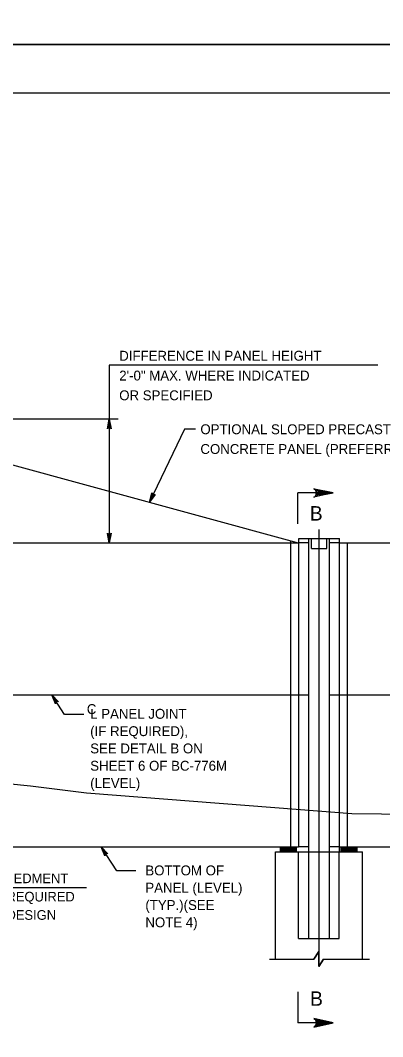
# Model space of a CAD drawing. Extents: x 3351 to 8430, y -3586 to 1457.
# Drawn here: x 4140.1 to 4252.5, y 263.5 to 579.2 of the extents above; entities that cross this region are included whole.
import ezdxf

# ---------------------------------------------------------------- set-up
doc = ezdxf.new("R2010")
doc.units = 0
for name, color, linetype in [('1', 7, 'Continuous'), ('2', 7, 'Continuous'), ('PLT-BNDY', 7, 'Continuous')]:
    doc.layers.add(name, color=color, linetype=linetype)

msp = doc.modelspace()

# ---------------------------------------------------------------- linework, layer by layer
at = {"layer": '1'}
for p, q in [((4167.67, 472.08), (4167.67, 416.9)), ((4251.06, 472.08), (4167.67, 472.08)), ((4085.41, 455.3), (4226.32, 416.9)), ((4170.46, 455.3), (4091.37, 455.3)), ((4191.05, 452.22), (4180.14, 429.49)), ((4194.46, 452.22), (4191.05, 452.22)), ((4226.16, 422.78), (4226.16, 432.43)), ((4237.16, 432.43), (4226.16, 432.43)), ((4232.83, 285.42), (4232.83, 421.04)), ((4085.41, 416.9), (4226.32, 416.9)), ((4224.08, 322.48), (4224.08, 417.51)), ((4229.49, 416.9), (4226.32, 416.9)), ((4226.48, 322.48), (4226.48, 418.26)), ((4226.48, 418.26), (4239.18, 418.26)), ((4229.66, 293.91), (4229.66, 418.26)), ((4230.43, 415.06), (4230.43, 418.26)), ((4235.23, 415.06), (4235.23, 418.26)), ((4239.01, 416.9), (4235.84, 416.9)), ((4236, 293.91), (4236, 418.26)), ((4239.01, 416.9), (4280.81, 416.9)), ((4239.18, 320.89), (4239.18, 418.26)), ((4241.58, 322.48), (4241.58, 416.9)), ((4230.43, 415.06), (4235.23, 415.06)), ((4082.24, 369.69), (4229.66, 369.69)), ((4153.8, 363.58), (4149.89, 369.69)), ((4236, 369.69), (4281.14, 369.69)), ((4159.76, 363.58), (4153.8, 363.58)), ((4085.41, 322.48), (4226.4, 322.48)), ((4169.99, 314.96), (4165.18, 322.48)), ((4220.84, 320.89), (4220.84, 322.48)), ((4220.84, 322.29), (4225.83, 322.29)), ((4220.84, 322.09), (4225.83, 322.09)), ((4225.83, 320.89), (4225.83, 322.48)), ((4229.57, 322.48), (4226.4, 322.48)), ((4239.09, 322.48), (4235.92, 322.48)), ((4239.09, 322.48), (4281.14, 322.48)), ((4239.65, 320.89), (4239.65, 322.48)), ((4239.65, 322.29), (4244.65, 322.29)), ((4239.65, 322.09), (4244.65, 322.09)), ((4244.65, 320.89), (4244.65, 322.48)), ((4219.25, 320.89), (4246.24, 320.89)), ((4219.25, 287.56), (4219.25, 320.89)), ((4220.84, 321.89), (4225.83, 321.89)), ((4220.84, 321.69), (4225.83, 321.69)), ((4220.84, 321.49), (4225.83, 321.49)), ((4220.84, 321.29), (4225.83, 321.29)), ((4220.84, 321.09), (4225.83, 321.09)), ((4220.84, 320.89), (4225.83, 320.89)), ((4226.4, 293.91), (4226.4, 320.89)), ((4239.09, 293.91), (4239.09, 320.89)), ((4239.65, 321.89), (4244.65, 321.89)), ((4239.65, 321.69), (4244.65, 321.69)), ((4239.65, 321.49), (4244.65, 321.49)), ((4239.65, 321.29), (4244.65, 321.29)), ((4239.65, 321.09), (4244.65, 321.09)), ((4246.24, 287.56), (4246.24, 320.89)), ((4175.96, 314.96), (4169.99, 314.96)), ((4125.55, 309.75), (4160.65, 309.75)), ((4226.4, 293.91), (4239.09, 293.91)), ((4217.4, 287.56), (4231.19, 287.56)), ((4231.19, 287.56), (4232.71, 289.91)), ((4232.71, 289.91), (4232.69, 285.21)), ((4232.69, 285.21), (4234.21, 287.56)), ((4234.21, 287.56), (4248.43, 287.56)), ((4226.16, 277.37), (4226.16, 267.72)), ((4237.16, 267.72), (4226.16, 267.72))]:
    msp.add_line(p, q, dxfattribs=at)
for points in [[(4167.67, 455.3), (4168.23, 452.32), (4168.15, 452.44), (4168.07, 452.55), (4167.97, 452.61), (4167.87, 452.67), (4167.77, 452.69), (4167.67, 452.7), (4167.57, 452.69), (4167.47, 452.67), (4167.37, 452.61), (4167.27, 452.55), (4167.19, 452.44), (4167.11, 452.32), (4167.67, 455.3), (4167.19, 452.44), (4167.27, 452.55), (4167.67, 455.3), (4167.37, 452.61), (4167.47, 452.67), (4167.67, 455.3), (4167.57, 452.69), (4167.67, 452.7), (4167.67, 455.3), (4167.77, 452.69), (4167.87, 452.67), (4167.67, 455.3), (4167.97, 452.61), (4168.07, 452.55), (4167.67, 455.3), (4168.15, 452.44)], [(4237.16, 432.43), (4231.21, 431.01), (4231.44, 431.2), (4231.67, 431.4), (4231.78, 431.64), (4231.9, 431.88), (4231.93, 432.12), (4231.96, 432.36), (4231.93, 432.6), (4231.89, 432.84), (4231.77, 433.08), (4231.65, 433.32), (4231.42, 433.51), (4231.19, 433.69), (4237.16, 432.43), (4231.42, 433.51), (4231.65, 433.32), (4237.16, 432.43), (4231.77, 433.08), (4231.89, 432.84), (4237.16, 432.43), (4231.93, 432.6), (4231.96, 432.36), (4237.16, 432.43), (4231.93, 432.12), (4231.9, 431.88), (4237.16, 432.43), (4231.78, 431.64), (4231.67, 431.4), (4237.16, 432.43), (4231.44, 431.2)], [(4180.14, 429.49), (4180.93, 432.42), (4180.95, 432.28), (4180.97, 432.14), (4181.04, 432.04), (4181.1, 431.95), (4181.19, 431.89), (4181.27, 431.83), (4181.37, 431.8), (4181.46, 431.77), (4181.58, 431.79), (4181.69, 431.8), (4181.82, 431.86), (4181.94, 431.93), (4180.14, 429.49), (4181.82, 431.86), (4181.69, 431.8), (4180.14, 429.49), (4181.58, 431.79), (4181.46, 431.77), (4180.14, 429.49), (4181.37, 431.8), (4181.27, 431.83), (4180.14, 429.49), (4181.19, 431.89), (4181.1, 431.95), (4180.14, 429.49), (4181.04, 432.04), (4180.97, 432.14), (4180.14, 429.49), (4180.95, 432.28)], [(4167.67, 416.9), (4167.11, 419.89), (4167.19, 419.77), (4167.27, 419.66), (4167.37, 419.6), (4167.47, 419.54), (4167.57, 419.52), (4167.67, 419.5), (4167.77, 419.52), (4167.87, 419.54), (4167.97, 419.6), (4168.07, 419.66), (4168.15, 419.77), (4168.23, 419.89), (4167.67, 416.9), (4168.15, 419.77), (4168.07, 419.66), (4167.67, 416.9), (4167.97, 419.6), (4167.87, 419.54), (4167.67, 416.9), (4167.77, 419.52), (4167.67, 419.5), (4167.67, 416.9), (4167.57, 419.52), (4167.47, 419.54), (4167.67, 416.9), (4167.37, 419.6), (4167.27, 419.66), (4167.67, 416.9), (4167.19, 419.77)], [(4149.89, 369.69), (4151.97, 367.48), (4151.71, 367.59), (4151.48, 367.58), (4151.29, 367.5), (4151.14, 367.36), (4151.04, 367.16), (4151.03, 366.88), (4149.89, 369.69), (4151.04, 367.16), (4151.14, 367.36), (4149.89, 369.69), (4151.29, 367.5), (4151.48, 367.58), (4149.89, 369.69), (4151.71, 367.59)], [(3861.98, 350.45), (3878.35, 350.9), (3891.12, 350.32), (3914.31, 351.17), (3937.57, 351.17), (3961.32, 351.07), (3966.64, 351.17), (3982.01, 351.07), (3996.76, 351.17), (4011.56, 350.95), (4046.92, 351.17), (4066.47, 350.64), (4086.26, 348.09), (4094.49, 346.67), (4106.93, 345.35), (4120.71, 343.61), (4143.22, 341.33), (4160.6, 339.19), (4243, 332.75), (4279.86, 332.38)], [(4165.18, 322.48), (4167.26, 320.27), (4167, 320.37), (4166.77, 320.37), (4166.58, 320.29), (4166.43, 320.15), (4166.33, 319.94), (4166.32, 319.66), (4165.18, 322.48), (4166.33, 319.94), (4166.43, 320.15), (4165.18, 322.48), (4166.58, 320.29), (4166.77, 320.37), (4165.18, 322.48), (4167, 320.37)], [(4217.4, 287.56), (4231.19, 287.56), (4232.71, 289.91), (4232.69, 285.21), (4234.21, 287.56), (4248.43, 287.56)], [(4234.21, 287.56), (4232.69, 285.21), (4232.71, 289.91), (4231.19, 287.56)], [(4237.16, 267.72), (4231.21, 269.14), (4231.44, 268.94), (4231.67, 268.75), (4231.78, 268.51), (4231.9, 268.27), (4231.93, 268.03), (4231.96, 267.79), (4231.93, 267.55), (4231.89, 267.31), (4231.77, 267.07), (4231.65, 266.83), (4231.42, 266.64), (4231.19, 266.45), (4237.16, 267.72), (4231.42, 266.64), (4231.65, 266.83), (4237.16, 267.72), (4231.77, 267.07), (4231.89, 267.31), (4237.16, 267.72), (4231.93, 267.55), (4231.96, 267.79), (4237.16, 267.72), (4231.93, 268.03), (4231.9, 268.27), (4237.16, 267.72), (4231.78, 268.51), (4231.67, 268.75), (4237.16, 267.72), (4231.44, 268.94)]]:
    msp.add_lwpolyline(points, dxfattribs=at)
at = {"layer": '2'}
msp.add_line((3801.34, 556.69), (4587.34, 556.69), dxfattribs=at)
at = {"layer": 'PLT-BNDY'}
for points in [[(3761.34, 1165.69), (4602.34, 1165.69), (4602.34, 571.69), (3761.34, 571.69)], [(3761.34, 571.69), (4602.34, 571.69), (4602.34, -22.31), (3761.34, -22.31)]]:
    msp.add_lwpolyline(points, close=True, dxfattribs=at)

# ---------------------------------------------------------------- texts
at = {"layer": '1'}
for s, height, p in [('DIFFERENCE IN PANEL HEIGHT', 3.072, (4170.78, 473.45)), ('2\'-0" MAX. WHERE INDICATED', 3.072, (4170.78, 467.3)), ('OR SPECIFIED', 3.072, (4170.78, 461.16)), ('OPTIONAL SLOPED PRECAST', 3.072, (4195.97, 450.62)), ('CONCRETE PANEL (PREFERRED)', 3.072, (4195.97, 444.48)), ('B', 4.48, (4229.92, 423.79)), ('C', 3.07, (4160.72, 363.68)), ('L PANEL JOINT', 3.072, (4161.77, 362.21)), ('(IF REQUIRED), ', 3.072, (4161.77, 356.83)), ('SEE DETAIL B ON', 3.072, (4161.77, 351.46)), ('SHEET 6 OF BC-776M', 3.072, (4161.77, 346.08)), ('(LEVEL)', 3.072, (4161.77, 340.71)), ('BOTTOM OF', 3.072, (4178.89, 313.57)), ('EMBEDMENT', 3, (4129.33, 311.14)), ('PANEL (LEVEL)', 3.072, (4178.89, 308.2)), ('AS REQUIRED', 3, (4129.33, 305.45)), ('(TYP.)(SEE', 3.072, (4178.89, 302.82)), ('BY DESIGN', 3, (4129.33, 299.76)), ('NOTE 4)', 3.072, (4178.89, 297.44)), ('B', 4.48, (4229.99, 273.05))]:
    msp.add_text(s, height=height, dxfattribs=at).set_placement(p)

doc.saveas('drawing.dxf')
